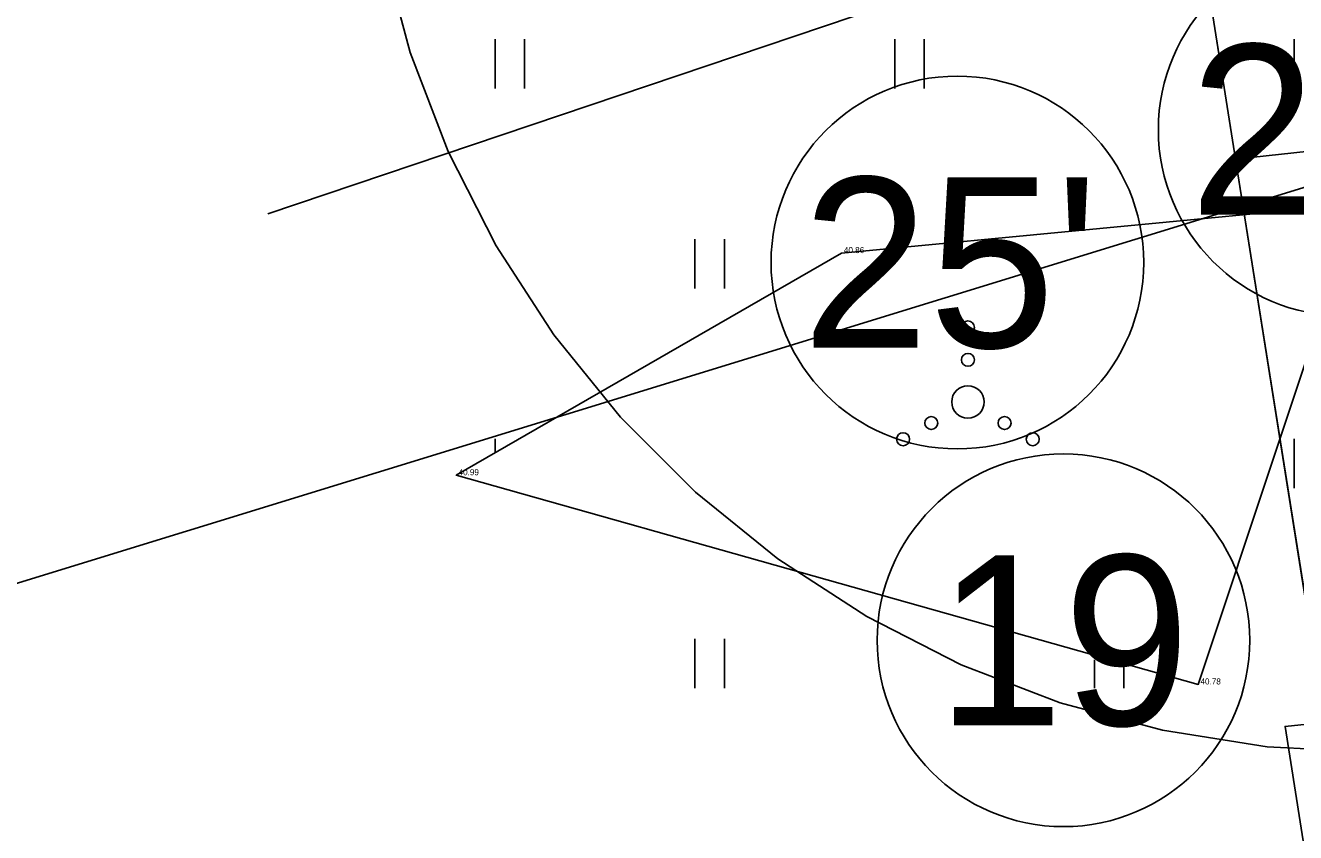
# Model space of a CAD drawing. Extents: x 544674 to 552202, y 6585829 to 6588119.
# Drawn here: x 549265.5 to 549328.2, y 6587324 to 6587363.9 of the extents above; entities that cross this region are included whole.
import ezdxf

# ---------------------------------------------------------------- set-up
doc = ezdxf.new("R2010")
doc.units = 0
for name, color, linetype in [('HALJASTUS', 7, 'Continuous'), ('illumineerimisjooned', 7, 'Continuous'), ('Kaitsevöönd', 7, 'Continuous'), ('kataster', 7, 'Continuous'), ('KPOHULIIN', 7, 'Continuous'), ('MOOTKORG-EH2000', 7, 'Continuous'), ('PIIR', 7, 'Continuous')]:
    doc.layers.add(name, color=color, linetype=linetype)

msp = doc.modelspace()

# ---------------------------------------------------------------- linework, layer by layer
at = {"layer": 'HALJASTUS'}
for p, q in [((549288.644, 6587360.767), (549288.644, 6587363.203)), ((549290.1, 6587360.767), (549290.1, 6587363.203)), ((549308.374, 6587360.767), (549308.374, 6587363.203)), ((549309.831, 6587360.767), (549309.831, 6587363.203)), ((549328.105, 6587360.767), (549328.105, 6587363.203)), ((549298.509, 6587350.902), (549298.509, 6587353.337)), ((549299.965, 6587350.902), (549299.965, 6587353.337)), ((549288.644, 6587342.78), (549288.644, 6587343.472)), ((549328.105, 6587341.036), (549328.105, 6587343.472)), ((549298.509, 6587331.171), (549298.509, 6587333.606)), ((549299.965, 6587331.171), (549299.965, 6587333.606)), ((549318.24, 6587331.171), (549318.24, 6587332.569)), ((549319.696, 6587331.171), (549319.696, 6587332.201))]:
    msp.add_line(p, q, dxfattribs=at)
msp.add_lwpolyline([(549331.264, 6587355.079), (549305.755, 6587352.642), (549286.728, 6587341.676), (549323.362, 6587331.348)], close=True, dxfattribs=at)
for centre, radius in [((549311.99, 6587348.974), 0.32), ((549311.99, 6587347.374), 0.32), ((549311.99, 6587345.294), 0.8), ((549310.182, 6587344.254), 0.32), ((549313.798, 6587344.254), 0.32), ((549308.79, 6587343.454), 0.32), ((549315.19, 6587343.454), 0.32)]:
    msp.add_circle(centre, radius, dxfattribs=at)
at = {"layer": 'illumineerimisjooned'}
msp.add_lwpolyline([(549333.173, 6587304.863), (549331.463, 6587305.121), (549327.648, 6587329.278), (549349.808, 6587331.607), (549370.619, 6587346.727), (549382.48, 6587373.367), (549382.859, 6587374.194)], dxfattribs=at)
at = {"layer": 'Kaitsevöönd'}
msp.add_lwpolyline([(549214.092, 6587399.021), (549422.759, 6587469.101), (549793.225, 6587641.928), (550001.364, 6587736.701), (550028.852, 6587656.857), (549817.917, 6587560.792), (549450.163, 6587393.248), (549241.638, 6587329.157)], close=True, dxfattribs=at)
for points in [[(549241.638, 6587329.157), (549450.163, 6587393.248), (549817.917, 6587560.792), (550028.852, 6587656.857)], [(549332, 6587328), (549326.774, 6587328.274), (549321.604, 6587329.093), (549316.549, 6587330.447), (549311.663, 6587332.323), (549307, 6587334.699), (549302.611, 6587337.549), (549298.543, 6587340.843), (549294.843, 6587344.543), (549291.549, 6587348.611), (549288.699, 6587353), (549286.323, 6587357.663), (549284.447, 6587362.549), (549283.093, 6587367.604)], [(549283.093, 6587367.604), (549284.447, 6587362.549), (549286.323, 6587357.663), (549288.699, 6587353), (549291.549, 6587348.611), (549294.843, 6587344.543), (549298.543, 6587340.843), (549302.611, 6587337.549), (549307, 6587334.699), (549311.663, 6587332.323), (549316.549, 6587330.447), (549321.604, 6587329.093), (549326.774, 6587328.274), (549332, 6587328)]]:
    msp.add_lwpolyline(points, dxfattribs=at)
at = {"layer": 'kataster'}
msp.add_lwpolyline([(549118.81, 6587452.61), (549237.47, 6587507.28), (549340.53, 6587526.86), (549382.5, 6587545.66), (549402.76, 6587554.73), (549488.3, 6587593.07), (549496.34, 6587575.64), (549382.51, 6587519.12), (549332.29, 6587402.1), (549324.13, 6587383.15), (549321.92, 6587377.99), (549325.21, 6587357.28), (549333.21, 6587306.88), (549349.59, 6587203.19), (549360.12, 6587142.55), (549366.23, 6587106.44), (549367.39, 6587098.24), (549311.19, 6587102.79), (548958.81, 6587149.65)], dxfattribs=at)
for points in [[(549961.32, 6587453.7), (549963.15, 6587426.56), (549325.21, 6587357.28), (549321.92, 6587377.99), (549324.1, 6587383.15)], [(549325.21, 6587357.28), (549963.15, 6587426.56), (549964.78, 6587378.75), (549333.21, 6587306.88)]]:
    msp.add_lwpolyline(points, close=True, dxfattribs=at)
at = {"layer": 'KPOHULIIN'}
msp.add_line((549442.191, 6587410.187), (549277.422, 6587354.573), dxfattribs=at)
at = {"layer": 'PIIR'}
for centre in [(549330.594, 6587358.735), (549311.469, 6587352.177), (549316.707, 6587333.529)]:
    msp.add_circle(centre, 9.2, dxfattribs=at)

# ---------------------------------------------------------------- texts
at = {"layer": 'MOOTKORG-EH2000'}
for s, p in [(' 40.86', (549305.755, 6587352.642)), (' 40.99', (549286.728, 6587341.676)), (' 40.78', (549323.362, 6587331.348))]:
    msp.add_text(s, height=0.3, dxfattribs=at).set_placement(p)
at = {"layer": 'PIIR'}
for s, p in [("26'", (549322.931, 6587354.535)), ("25'", (549303.805, 6587347.977)), ('19', (549310.455, 6587329.329))]:
    msp.add_text(s, height=8.4, dxfattribs=at).set_placement(p)

doc.saveas('drawing.dxf')
